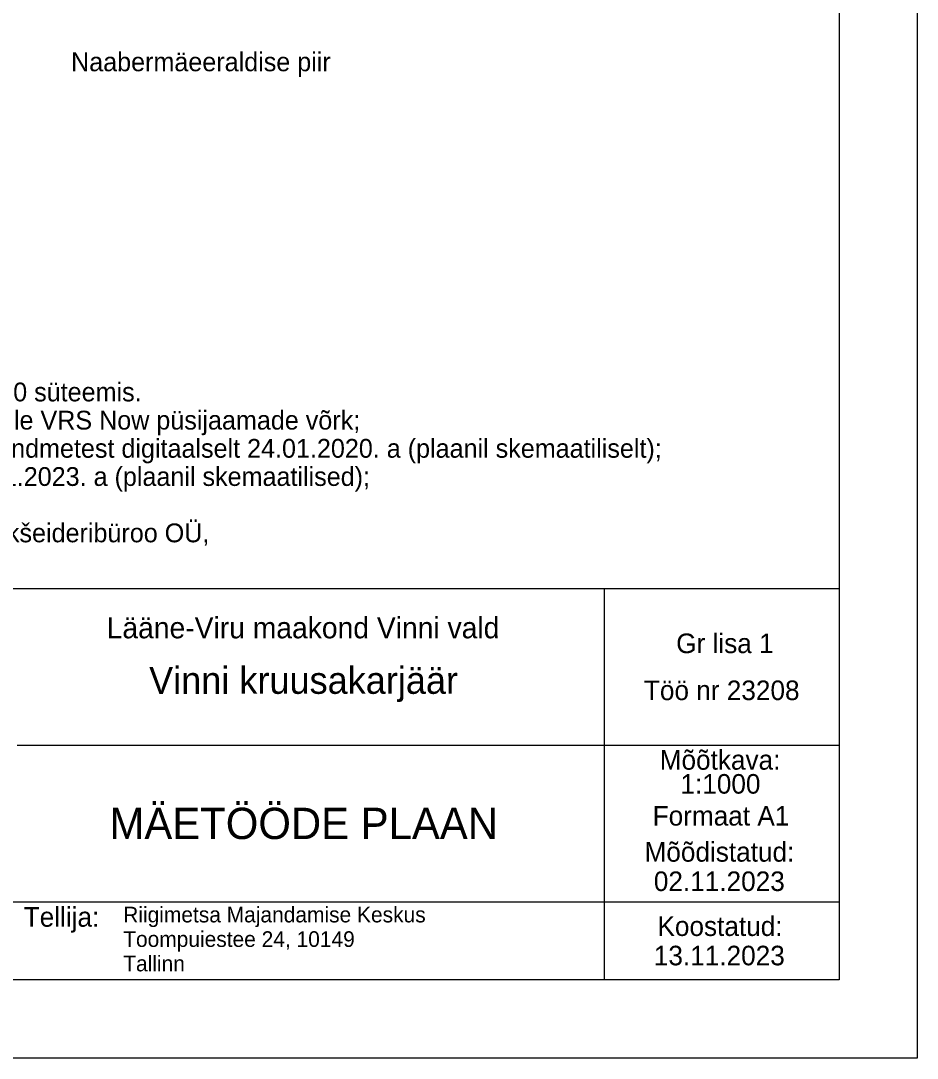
# Model space of a CAD drawing. Extents: x 639774 to 640614, y 6572726 to 6573404.
# Drawn here: x 640499.3 to 640613.9, y 6572738.9 to 6572871.4 of the extents above; entities that cross this region are included whole.
import ezdxf

# ---------------------------------------------------------------- set-up
doc = ezdxf.new("R2010")
doc.units = 0
doc.layers.add('ABIJOONIS', color=7, linetype='Continuous')
doc.layers.add('VORMISTUS', color=7, linetype='Continuous')

msp = doc.modelspace()

# ---------------------------------------------------------------- linework, layer by layer
at = {"layer": 'ABIJOONIS'}
for p, q in [((640613.87, 6573332.88), (640613.87, 6572738.88)), ((640613.87, 6572738.88), (639773.87, 6572738.88))]:
    msp.add_line(p, q, dxfattribs=at)
at = {"layer": 'VORMISTUS'}
for p, q in [((640603.87, 6573322.88), (640603.87, 6572748.88)), ((640573.87, 6572798.88), (640573.87, 6572748.88)), ((640498.87, 6572778.88), (640603.87, 6572778.88)), ((640423.87, 6572758.88), (640603.87, 6572758.88)), ((640603.87, 6572748.88), (639783.86, 6572748.89))]:
    msp.add_line(p, q, dxfattribs=at)
msp.add_lwpolyline([(640423.87, 6572798.88), (640603.87, 6572798.88), (640603.87, 6572748.88), (640423.87, 6572748.88)], close=True, dxfattribs=at)

# ---------------------------------------------------------------- texts
for s, height, p in [('Naabermäeeraldise piir', 2.4, (640505.75, 6572864.96)), ("1. Koordinaadid L-Est'97 süsteemis, kõrgused EH2000 süteemis.", 2.4, (640422.28, 6572822.79)), ('2. Mõõdistamise lähtekoordinaadid ja kõrgused Trimble VRS Now püsijaamade võrk;', 2.4, (640422.28, 6572819.19)), ('3. Katastriüksuse piirid Maa-ameti geoportaali ruumiandmetest digitaalselt 24.01.2020. a (plaanil skemaatiliselt);', 2.4, (640422.28, 6572815.59)), ('4. Maardla plokkide piirid Maa-ameti geoportaal 13.11.2023. a (plaanil skemaatilised);', 2.4, (640422.28, 6572811.99)), ('    Vinni kruusakarjääri mäeeraldise plaan, J.Viru Markšeideribüroo OÜ,', 2.4, (640422.28, 6572804.79)), ('1:1000', 2.5, (640583.61, 6572772.68))]:
    msp.add_text(s, height=height, dxfattribs=at).set_placement(p)
for s, height, p in [('Lääne-Viru maakond Vinni vald', 2.7, (640510.3, 6572792.52)), ('Gr lisa 1', 2.5, (640583.07, 6572790.63)), ('Vinni kruusakarjäär', 3.4485, (640515.72, 6572785.43)), ('Töö nr 23208', 2.5, (640578.94, 6572784.63)), ('Mõõtkava:', 2.5, (640580.96, 6572775.74)), ('MÄETÖÖDE PLAAN', 4, (640510.66, 6572766.88)), ('Formaat A1', 2.5, (640580.06, 6572768.6)), ('Mõõdistatud:', 2.5, (640579.02, 6572763.99)), ('02.11.2023', 2.5, (640580.21, 6572760.24)), ('Riigimetsa Majandamise Keskus', 2, (640512.41, 6572756.23)), ('Tellija:', 2.5, (640499.7, 6572755.68)), ('Koostatud:', 2.5, (640580.67, 6572754.5)), ('Toompuiestee 24, 10149', 2, (640512.41, 6572753.1)), ('13.11.2023', 2.5, (640580.21, 6572750.75)), ('Tallinn', 2, (640512.41, 6572749.98))]:
    msp.add_text(s, height=height, rotation=0.0032, dxfattribs=at).set_placement(p)

doc.saveas('drawing.dxf')
